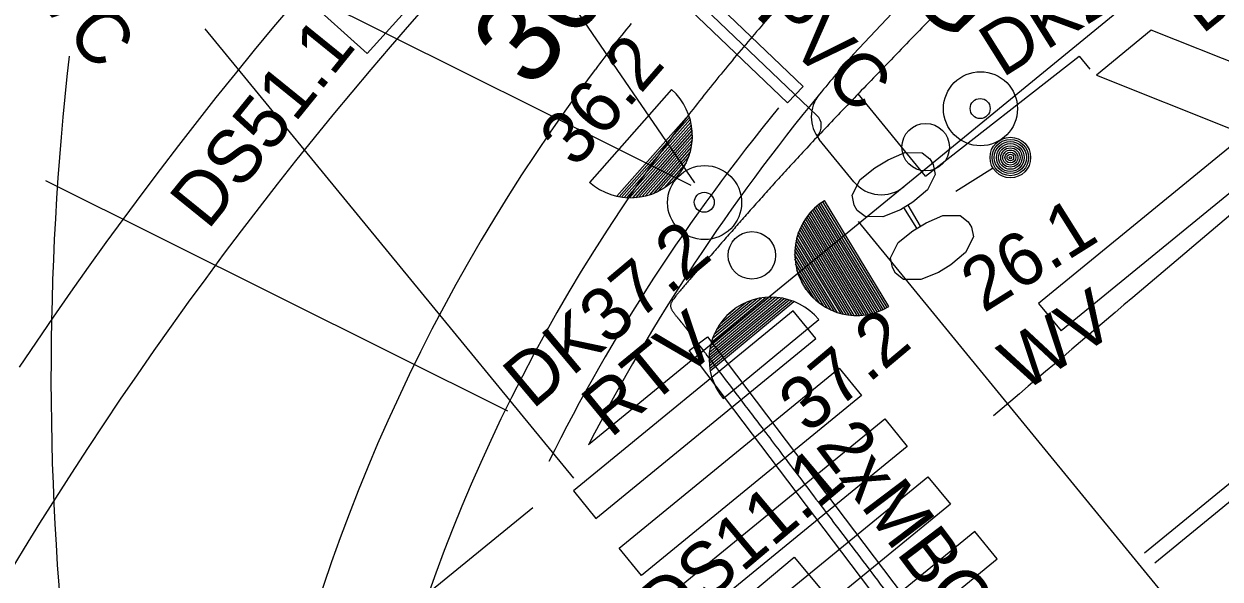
# Model space of a CAD drawing. Extents: x 81617 to 82144, y 454649 to 455150.
# Drawn here: x 81850.79 to 81867.65, y 454904.5 to 454912.33 of the extents above; entities that cross this region are included whole.
import ezdxf

# ---------------------------------------------------------------- set-up
doc = ezdxf.new("R2010")
doc.units = 0
for name, color, linetype in [('B-WE-OG-TOPOGRAFIE-G', 7, 'Continuous'), ('B-WE-VW-MARKERING-G', 7, 'Continuous'), ('N-OI-KL-VRI_KABELGEUL-G', 7, 'Continuous'), ('N-OI-KL-VRI_LUS_DETECTIE-G', 7, 'Continuous'), ('N-OI-KL-VRI_LUS_DETECTIE-T18', 7, 'Continuous'), ('N-OI-KL-VRI_LUS_DETECTIE_SELECTIEF-G', 7, 'Continuous'), ('N-OI-KL-VRI_LUS_DETECTIE_SELECTIEF-T18', 7, 'Continuous'), ('N-OI-KL-VRI_MANTELBUIS-G', 7, 'Continuous'), ('N-OI-KL-VRI_MANTELBUIS-T18', 7, 'Continuous'), ('N-WE-VW-VRI_ARMATUUR-S', 7, 'Continuous'), ('N-WE-VW-VRI_ARMATUUR-T18', 7, 'Continuous'), ('N-WE-VW-VRI_MAST-S', 7, 'Continuous'), ('N-WE-VW-VRI_RICHTINGNUMMER-T25', 7, 'Continuous')]:
    doc.layers.add(name, color=color, linetype=linetype)

msp = doc.modelspace()

# ---------------------------------------------------------------- linework, layer by layer
at = {"layer": 'B-WE-OG-TOPOGRAFIE-G'}
for p, q in [((81874.789, 454919.522), (81858.749, 454906.393)), ((81876.617, 454917.816), (81865.095, 454908.385)), ((81876.995, 454917.479), (81865.412, 454907.998)), ((81862.492, 454910.103), (81862.003, 454910.7)), ((81865.095, 454908.385), (81865.412, 454907.998))]:
    msp.add_line(p, q, dxfattribs=at)
for points in [[(81850.58, 454904.576), (81850.797, 454904.933), (81851.016, 454905.287), (81851.238, 454905.641), (81851.463, 454905.992), (81851.691, 454906.342), (81851.921, 454906.69), (81852.153, 454907.036), (81852.389, 454907.381), (81852.627, 454907.723), (81852.868, 454908.064), (81853.111, 454908.403), (81853.357, 454908.74), (81853.605, 454909.075), (81853.857, 454909.408), (81854.11, 454909.739), (81854.366, 454910.069), (81854.625, 454910.396), (81854.886, 454910.721), (81855.15, 454911.045), (81855.416, 454911.366), (81855.685, 454911.685), (81855.956, 454912.003), (81856.229, 454912.318), (81856.505, 454912.631)], [(81854.041, 454911.956), (81854.314, 454912.286), (81854.59, 454912.613)], [(81850.727, 454907.486), (81850.966, 454907.841), (81851.207, 454908.195), (81851.452, 454908.547), (81851.699, 454908.896), (81851.949, 454909.244), (81852.201, 454909.59), (81852.456, 454909.934), (81852.714, 454910.276), (81852.974, 454910.616), (81853.237, 454910.954), (81853.502, 454911.29), (81853.771, 454911.624), (81854.041, 454911.956)]]:
    msp.add_lwpolyline(points, dxfattribs=at)
for centre, radius, start, end in [((81921.928, 454856.654), 81.152, 131.97433, 137.09534), ((81888.833, 454888.412), 36.536, 138.4792, 139.1107), ((81881.474, 454894.604), 28.353, 141.2905, 142.1359), ((81885.902, 454890.95), 32.658, 139.1107, 139.7779), ((81884.648, 454892.011), 31.016, 139.7779, 140.5164), ((81879.742, 454895.95), 26.159, 142.1359, 143.017), ((81882.245, 454894.578), 26.278, 138.7603, 140.377), ((81882.441, 454893.828), 28.157, 140.5164, 141.2905), ((81879.363, 454896.235), 25.685, 143.017, 194.1581), ((81881.474, 454894.604), 26.918, 141.2905, 142.1359), ((81883.313, 454893.76), 27.622, 140.4823, 152.7825), ((81862.39, 454911.017), 0.5, 140.377, 219.3019), ((81879.742, 454895.95), 24.724, 142.1359, 143.017), ((81879.363, 454896.235), 24.25, 143.017, 194.1581), ((81862.879, 454910.419), 0.5, 219.3019, 309.3019)]:
    msp.add_arc(centre, radius, start, end, dxfattribs=at)
at = {"layer": 'B-WE-VW-MARKERING-G'}
for p, q in [((81856.405, 454915.691), (81860.242, 454910.089)), ((81860.196, 454910.05), (81853.62, 454913.326)), ((81853.34, 454912.261), (81858.538, 454905.923)), ((81874.738, 454911.536), (81866.586, 454904.863)), ((81874.843, 454911.363), (81866.733, 454904.725)), ((81857.612, 454906.868), (81851.096, 454910.114)), ((81868.576, 454902.188), (81862.556, 454909.542))]:
    msp.add_line(p, q, dxfattribs=at)
for points in [[(81858.853, 454905.355), (81861.954, 454907.893), (81861.637, 454908.28), (81858.537, 454905.742)], [(81862.599, 454907.087), (81859.498, 454904.549), (81859.182, 454904.936), (81862.282, 454907.474)], [(81863.241, 454906.37), (81860.141, 454903.832), (81859.824, 454904.219), (81862.925, 454906.757)], [(81863.851, 454905.554), (81860.75, 454903.017), (81860.433, 454903.404), (81863.534, 454905.941)], [(81861.412, 454902.246), (81864.512, 454904.784), (81864.195, 454905.17), (81861.095, 454902.633)]]:
    msp.add_lwpolyline(points, close=True, dxfattribs=at)
msp.add_lwpolyline([(81857.965, 454905.504), (81847.346, 454896.846)], dxfattribs=at)
for centre, radius, start, end in [((82446.303, 454224.11), 897, 129.782144, 130.440328), ((81891.158, 454907.365), 39.987, 173.5249, 186.7077), ((81881.657, 454894.446), 26.228, 140.461, 153.4808)]:
    msp.add_arc(centre, radius, start, end, dxfattribs=at)
at = {"layer": 'N-OI-KL-VRI_KABELGEUL-G'}
for points in [[(81855.955, 454916.79), (81861.97, 454911.038)], [(81863.499, 454910.18), (81865.668, 454911.873), (81865.817, 454911.69)], [(81863.499, 454910.18), (81862.549, 454911.344)], [(81861.975, 454910.754), (81861.975, 454910.754)]]:
    msp.add_lwpolyline(points, dxfattribs=at)
msp.add_arc((81861.832, 454910.893), 0.2, 315.8169, 46.279, dxfattribs=at)
msp.add_open_spline([(81966.954, 454994.044), (81954.516, 454984.42), (81942.079, 454974.796), (81941.008, 454974.125), (81939.937, 454973.455), (81933.631, 454968.575), (81927.325, 454963.696), (81926.798, 454963.288), (81926.621, 454962.646), (81926.355, 454961.682), (81926.09, 454960.718), (81925.901, 454960.035), (81925.325, 454959.623), (81922.434, 454957.557), (81919.543, 454955.49), (81917.87, 454954.23), (81916.197, 454952.97), (81913.406, 454950.849), (81910.615, 454948.728), (81908.564, 454947.145), (81906.513, 454945.562), (81905.944, 454945.123), (81905.225, 454945.147), (81904.815, 454945.16), (81904.405, 454945.174), (81903.693, 454945.197), (81903.126, 454944.765), (81893.683, 454937.565), (81884.239, 454930.365), (81883.469, 454929.731), (81882.698, 454929.096), (81879.285, 454926.178), (81875.872, 454923.259), (81872.421, 454920.321), (81868.97, 454917.382), (81867.082, 454915.724), (81865.195, 454914.067), (81863.45, 454912.271), (81861.704, 454910.475), (81860.838, 454909.482), (81859.972, 454908.49), (81859.86, 454908.361), (81859.97, 454908.23), (81860.094, 454908.077), (81860.218, 454907.925), (81863.368, 454903.762), (81866.518, 454899.599), (81866.598, 454899.497), (81866.679, 454899.395)], degree=4, dxfattribs=at)
at = {"layer": 'N-OI-KL-VRI_LUS_DETECTIE-G'}
for p, q in [((81866.684, 454912.24), (81865.911, 454911.605)), ((81868.618, 454911.469), (81866.684, 454912.24)), ((81865.911, 454911.605), (81867.845, 454910.834))]:
    msp.add_line(p, q, dxfattribs=at)
at = {"layer": 'N-OI-KL-VRI_LUS_DETECTIE_SELECTIEF-G'}
for p, q in [((81855.629, 454911.911), (81858.3, 454914.869)), ((81854.185, 454913.215), (81855.629, 454911.911))]:
    msp.add_line(p, q, dxfattribs=at)
msp.add_lwpolyline([(81861.276, 454900.581), (81859.351, 454902.881), (81861.651, 454904.806), (81863.578, 454902.506)], close=True, dxfattribs=at)
at = {"layer": 'N-OI-KL-VRI_MANTELBUIS-G'}
for points in [[(81861.554, 454911.214), (81861.775, 454911.445), (81856.29, 454916.691), (81856.069, 454916.46), (81861.554, 454911.214)], [(81866.39, 454899.502), (81860.17, 454907.723), (81860.426, 454907.917), (81866.646, 454899.695), (81866.39, 454899.502)]]:
    msp.add_lwpolyline(points, dxfattribs=at)
at = {"layer": 'N-WE-VW-VRI_ARMATUUR-S'}
for p, q in [((81859.92, 454911.405), (81858.762, 454910.094)), ((81860.162, 454911.045), (81859.148, 454909.899)), ((81860.173, 454911.013), (81859.181, 454909.891)), ((81860.184, 454910.979), (81859.216, 454909.885)), ((81860.193, 454910.942), (81859.252, 454909.881)), ((81860.201, 454910.907), (81859.291, 454909.879)), ((81860.206, 454910.867), (81859.329, 454909.877)), ((81860.21, 454910.828), (81859.37, 454909.877)), ((81860.213, 454910.785), (81859.413, 454909.877)), ((81860.214, 454910.74), (81859.457, 454909.884)), ((81860.214, 454910.692), (81859.504, 454909.893)), ((81860.207, 454910.643), (81859.553, 454909.903)), ((81860.199, 454910.588), (81859.607, 454909.918)), ((81860.185, 454910.526), (81859.667, 454909.938)), ((81862.974, 454910.41), (81863.21, 454910.514)), ((81863.21, 454910.514), (81863.453, 454910.512)), ((81863.453, 454910.512), (81863.56, 454910.424)), ((81860.163, 454910.457), (81859.733, 454909.97)), ((81860.126, 454910.369), (81859.814, 454910.017)), ((81862.787, 454910.297), (81862.974, 454910.41)), ((81863.56, 454910.424), (81863.608, 454910.344)), ((81863.608, 454910.344), (81863.635, 454910.207)), ((81860.035, 454910.221), (81859.951, 454910.123)), ((81862.58, 454910.135), (81862.787, 454910.297)), ((81863.635, 454910.207), (81863.529, 454909.988)), ((81864.446, 454910.289), (81863.929, 454909.964)), ((81862.468, 454909.912), (81862.58, 454910.135)), ((81862.984, 454908.344), (81862.075, 454909.836)), ((81862.495, 454909.774), (81862.468, 454909.912)), ((81863.529, 454909.988), (81863.324, 454909.814)), ((81862.759, 454908.247), (81861.889, 454909.68)), ((81862.79, 454908.254), (81861.91, 454909.703)), ((81862.818, 454908.266), (81861.931, 454909.726)), ((81862.847, 454908.276), (81861.955, 454909.745)), ((81862.878, 454908.287), (81861.977, 454909.766)), ((81862.904, 454908.302), (81862.001, 454909.784)), ((81862.932, 454908.313), (81862.026, 454909.801)), ((81862.958, 454908.328), (81862.052, 454909.82)), ((81862.539, 454909.696), (81862.495, 454909.774)), ((81862.649, 454909.613), (81862.539, 454909.696)), ((81863.148, 454909.708), (81862.897, 454909.608)), ((81863.324, 454909.814), (81863.148, 454909.708)), ((81863.377, 454909.447), (81863.196, 454909.741)), ((81863.432, 454909.477), (81863.254, 454909.773)), ((81862.535, 454908.215), (81861.757, 454909.497)), ((81862.57, 454908.216), (81861.775, 454909.524)), ((81862.602, 454908.221), (81861.79, 454909.553)), ((81862.637, 454908.222), (81861.81, 454909.584)), ((81862.668, 454908.227), (81861.829, 454909.608)), ((81862.698, 454908.231), (81861.846, 454909.633)), ((81862.731, 454908.239), (81861.867, 454909.659)), ((81862.897, 454909.608), (81862.649, 454909.613)), ((81863.323, 454909.41), (81863.511, 454909.522)), ((81863.511, 454909.522), (81863.744, 454909.628)), ((81863.744, 454909.628), (81863.991, 454909.627)), ((81863.991, 454909.627), (81864.1, 454909.539)), ((81864.1, 454909.539), (81864.147, 454909.462)), ((81862.386, 454908.226), (81861.701, 454909.358)), ((81862.423, 454908.222), (81861.712, 454909.397)), ((81862.462, 454908.217), (81861.727, 454909.43)), ((81862.497, 454908.217), (81861.742, 454909.464)), ((81863.115, 454909.248), (81863.323, 454909.41)), ((81864.147, 454909.462), (81864.175, 454909.325)), ((81862.216, 454908.274), (81861.663, 454909.185)), ((81862.262, 454908.256), (81861.669, 454909.233)), ((81862.305, 454908.247), (81861.676, 454909.28)), ((81862.346, 454908.234), (81861.687, 454909.318)), ((81863.005, 454909.028), (81863.115, 454909.248)), ((81864.175, 454909.325), (81864.066, 454909.104)), ((81862.119, 454908.318), (81861.656, 454909.079)), ((81862.172, 454908.293), (81861.658, 454909.139)), ((81862.066, 454908.348), (81861.66, 454909.017)), ((81863.034, 454908.891), (81863.005, 454909.028)), ((81864.066, 454909.104), (81863.858, 454908.929)), ((81862.006, 454908.39), (81861.668, 454908.945)), ((81861.934, 454908.45), (81861.688, 454908.855)), ((81863.078, 454908.813), (81863.034, 454908.891)), ((81863.682, 454908.824), (81863.434, 454908.723)), ((81863.858, 454908.929), (81863.682, 454908.824)), ((81861.82, 454908.584), (81861.751, 454908.694)), ((81863.19, 454908.726), (81863.078, 454908.813)), ((81863.434, 454908.723), (81863.19, 454908.726)), ((81860.448, 454907.58), (81861.506, 454908.454)), ((81860.449, 454907.62), (81861.469, 454908.462)), ((81860.451, 454907.659), (81861.428, 454908.469)), ((81860.451, 454907.543), (81861.544, 454908.447)), ((81860.453, 454907.505), (81861.579, 454908.437)), ((81860.455, 454907.701), (81861.385, 454908.475)), ((81860.459, 454907.471), (81861.612, 454908.425)), ((81860.461, 454907.746), (81861.341, 454908.475)), ((81860.465, 454907.437), (81861.643, 454908.412)), ((81860.468, 454907.794), (81861.293, 454908.474)), ((81860.483, 454907.841), (81861.243, 454908.471)), ((81860.499, 454907.895), (81861.187, 454908.465)), ((81860.523, 454907.953), (81861.125, 454908.454)), ((81860.554, 454908.019), (81861.054, 454908.432)), ((81860.605, 454908.099), (81860.968, 454908.399)), ((81860.717, 454908.231), (81860.816, 454908.316)), ((81860.649, 454907.044), (81861.995, 454908.16))]:
    msp.add_line(p, q, dxfattribs=at)
for centre, radius in [((81864.276, 454911.132), 0.522), ((81864.271, 454911.135), 0.141), ((81864.697, 454910.444), 0.286), ((81864.697, 454910.444), 0.256), ((81864.697, 454910.444), 0.226), ((81864.697, 454910.444), 0.196), ((81864.697, 454910.444), 0.166), ((81864.697, 454910.444), 0.136), ((81864.697, 454910.444), 0.106), ((81864.697, 454910.444), 0.0765), ((81864.697, 454910.444), 0.0465), ((81864.697, 454910.444), 0.0165), ((81860.386, 454909.809), 0.522), ((81860.381, 454909.813), 0.141)]:
    msp.add_circle(centre, radius, dxfattribs=at)
for centre, start, end in [((81859.341, 454910.75), 228.5044, 48.5044), ((81862.53, 454909.089), 121.2775, 301.2775), ((81861.322, 454907.602), 39.6089, 219.6089)]:
    msp.add_arc(centre, 0.873, start, end, dxfattribs=at)
at = {"layer": 'N-WE-VW-VRI_MAST-S'}
for centre in [(81863.503, 454910.59), (81861.053, 454909.064)]:
    msp.add_circle(centre, 0.335, dxfattribs=at)

# ---------------------------------------------------------------- texts
at = {"layer": 'B-WE-OG-TOPOGRAFIE-G'}
msp.add_text('G', height=1, rotation=314.2792, dxfattribs=at).set_placement((81863.192, 454912.778))
at = {"layer": 'N-OI-KL-VRI_LUS_DETECTIE-T18'}
msp.add_text('D26.1', height=0.75, rotation=38.9894, dxfattribs=at).set_placement((81867.4, 454912.17))
at = {"layer": 'N-OI-KL-VRI_LUS_DETECTIE_SELECTIEF-T18'}
for s, rotation, p in [('DS51.1', 51.0209, (81853.382, 454909.408)), ('DS11.1', 40.0471, (81859.846, 454903.685))]:
    msp.add_text(s, height=0.75, rotation=rotation, dxfattribs=at).set_placement(p)
at = {"layer": 'N-OI-KL-VRI_MANTELBUIS-T18'}
for s, rotation, p in [('MB%%C110PVC', 309.8892, (81847.972, 454916.259)), ('2xMB%%C160PVC', 316.28, (81857.453, 454915.926)), ('2xMB%%C160PVC', 307.11, (81861.933, 454906.38))]:
    msp.add_text(s, height=0.75, rotation=rotation, dxfattribs=at).set_placement(p)
at = {"layer": 'N-WE-VW-VRI_ARMATUUR-S'}
for s, rotation, p in [('WV', 32.6887, (81864.874, 454907.124)), ('RTV', 39.3238, (81859.059, 454906.476))]:
    msp.add_text(s, height=0.75, rotation=rotation, dxfattribs=at).set_placement(p)
at = {"layer": 'N-WE-VW-VRI_ARMATUUR-T18'}
for s, rotation, p in [('DK26.1', 32.114, (81864.581, 454911.561)), ('36.2', 49.0225, (81858.569, 454910.278)), ('26.1', 32.114, (81864.319, 454908.244)), ('DK37.2', 40.0117, (81857.959, 454906.881)), ('37.2', 40.0117, (81861.842, 454906.534))]:
    msp.add_text(s, height=0.75, rotation=rotation, dxfattribs=at).set_placement(p)
at = {"layer": 'N-WE-VW-VRI_RICHTINGNUMMER-T25'}
msp.add_text('36', height=1.2, rotation=49.9263, dxfattribs=at).set_placement((81857.936, 454911.377))

doc.saveas('drawing.dxf')
